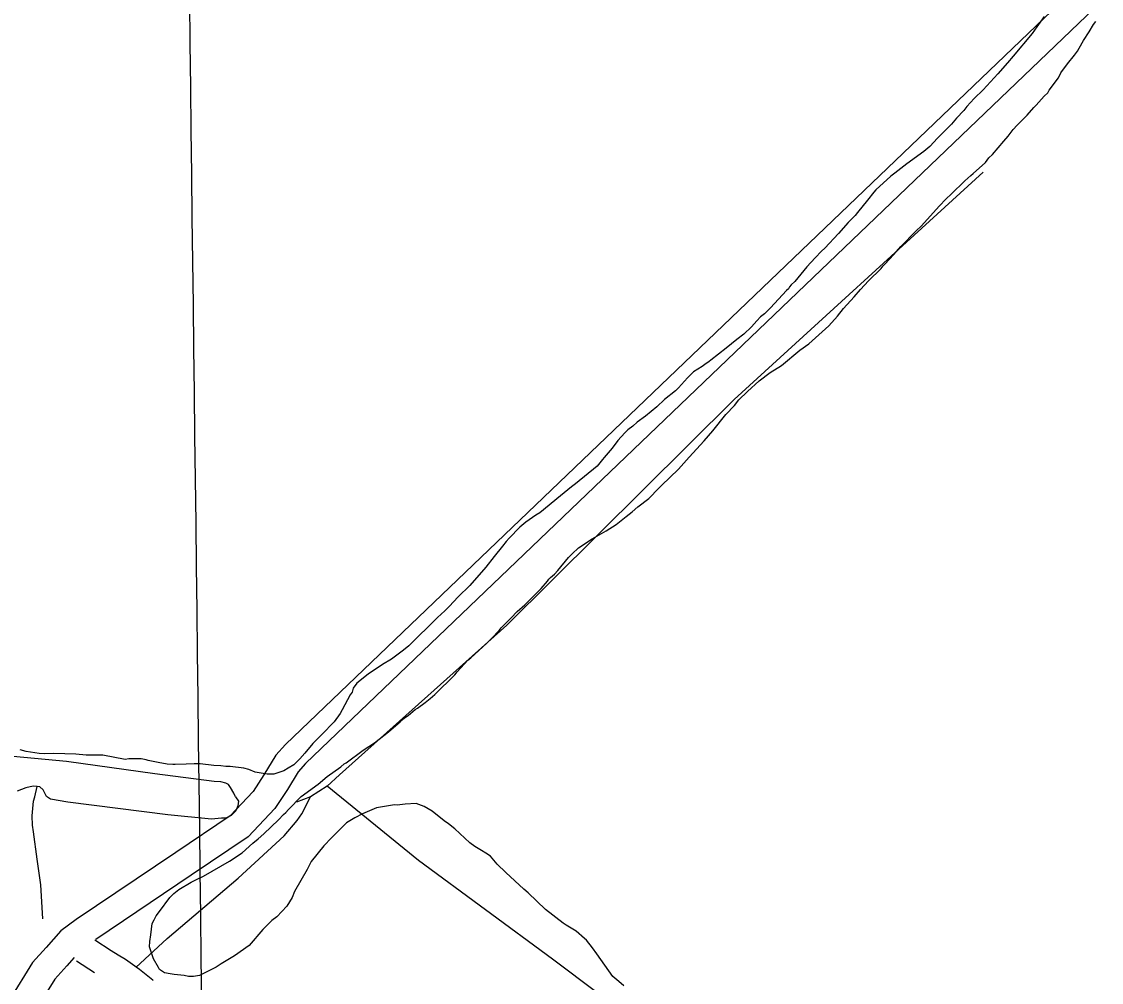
# Model space of a CAD drawing. Extents: x 3704301 to 3742427, y 506229 to 532009.
# Drawn here: x 3718892 to 3720065, y 515393 to 516437 of the extents above; entities that cross this region are included whole.
import ezdxf

# ---------------------------------------------------------------- set-up
doc = ezdxf.new("R2010")
doc.units = 0
for name, color, linetype in [('V-GRID-MAJR', 7, 'Continuous'), ('V-ROAD-CNTR', 7, 'Continuous'), ('V-SITE-VEGE', 7, 'Continuous'), ('V-TOPO-SHOR', 7, 'Continuous')]:
    doc.layers.add(name, color=color, linetype=linetype)

msp = doc.modelspace()

# ---------------------------------------------------------------- linework, layer by layer
at = {"layer": 'V-GRID-MAJR'}
msp.add_spline([(3719130.791, 511775.213), (3719057.661, 517832.646), (3718984.494, 523893.163), (3718911.326, 529953.694), (3718911.289, 529956.764)], degree=3, dxfattribs=at)
at = {"layer": 'V-ROAD-CNTR'}
msp.add_line((3718970.7915500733, 515403.8128853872), (3718951.127191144, 515416.50378003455), dxfattribs=at)
for points in [[(3722116.242728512, 518493.4049870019), (3722087.704785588, 518445.4430829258), (3721529.767901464, 517899.3831750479), (3720659.197642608, 517054.23286535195), (3720350.231260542, 516773.56942667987), (3719178.2426045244, 515651.810670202), (3719167.758625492, 515640.0046938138), (3719154.93465114, 515618.68773644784), (3719143.0686748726, 515600.69577243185), (3719118.275724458, 515574.26282529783), (3719059.2088425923, 515534.5859046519), (3718950.974059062, 515461.6970504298), (3718934.216092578, 515449.24007534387), (3718918.25012451, 515431.28211125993), (3718903.532153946, 515415.0021438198), (3718853.0392549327, 515333.899306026)], [(3721786.192388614, 518108.37175706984), (3721550.707859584, 517877.90121801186), (3720679.7376015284, 517032.360909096), (3720370.693219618, 516751.6274705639), (3719199.8665612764, 515630.98071186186), (3719192.0345769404, 515622.160729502), (3719180.320600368, 515602.6897684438), (3719166.702627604, 515582.0398097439), (3719137.8276853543, 515551.25687131), (3719075.9508091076, 515509.6919544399), (3718972.1266114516, 515439.7733150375)], [(3719034.5290733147, 515395.55999799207), (3719034.1131198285, 515395.9148290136), (3719026.9124491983, 515401.73991461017), (3719019.560467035, 515407.37166454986), (3719012.0666768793, 515412.80821298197), (3719004.4295961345, 515418.0479335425), (3718996.656935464, 515423.0838154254), (3718989.0805562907, 515427.7147707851), (3718971.2797224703, 515439.2029920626)], [(3718948.758124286, 515420.4451170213), (3718940.588079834, 515411.25615131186), (3718927.5841058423, 515396.8721800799), (3718878.507203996, 515318.0433377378)]]:
    msp.add_lwpolyline(points, dxfattribs=at)
at = {"layer": 'V-SITE-VEGE'}
for points in [[(3719901.386, 516249.132), (3719916.1380000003, 516263.728), (3719922.6920000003, 516269.673), (3719925.421, 516271.832), (3719938.531, 516283.721), (3719942.358, 516288.593), (3719946.182, 516292.376), (3719958.761, 516306.984), (3719963.137, 516312.397), (3719968.61, 516319.434), (3719972.9820000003, 516324.302), (3719983.91, 516335.113), (3719991.019, 516343.227), (3719993.751, 516345.931), (3720002.498, 516355.669), (3720006.324, 516359.454), (3720007.968, 516362.161), (3720017.821, 516375.696), (3720020.5700000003, 516381.117), (3720027.686, 516390.864), (3720035.344, 516400.061), (3720038.627, 516404.393), (3720043.569, 516413.607), (3720045.213, 516416.314), (3720051.24, 516425.522), (3720056.174, 516433.64900000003), (3720058.365, 516436.89900000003)], [(3720002.4960000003, 516442.254), (3719994.281, 516430.886), (3719989.3540000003, 516423.843), (3719968.569, 516398.95300000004), (3719962.552, 516391.92100000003), (3719952.162, 516380.018), (3719936.309, 516362.71), (3719926.474, 516352.978), (3719918.276, 516344.325), (3719914.991, 516339.996), (3719907.34, 516331.88300000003), (3719901.872, 516325.389)], [(3719901.872, 516325.389), (3719886.573, 516310.253), (3719878.373, 516301.05700000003), (3719871.819, 516295.656), (3719853.27, 516282.168), (3719840.171, 516271.91000000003), (3719835.807, 516268.672), (3719819.427, 516254.082), (3719817.236, 516251.37700000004), (3719810.668, 516242.716), (3719799.728, 516229.18700000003), (3719796.991, 516225.938), (3719789.342, 516218.371), (3719778.953, 516206.468), (3719764.197, 516190.784), (3719760.373, 516187.545), (3719753.811, 516179.969), (3719744.522, 516170.237), (3719731.394, 516154.543), (3719727.568, 516150.75800000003), (3719725.9280000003, 516148.594), (3719724.828, 516146.425), (3719722.647, 516144.80700000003), (3719705.1550000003, 516125.875), (3719698.597, 516119.389), (3719694.233, 516116.151), (3719690.4050000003, 516111.824), (3719684.392, 516105.33400000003), (3719676.196, 516097.224), (3719668.555, 516091.286), (3719657.095, 516082.10500000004), (3719640.176, 516069.152), (3719638.538, 516067.53), (3719633.629, 516064.29600000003), (3719630.899, 516062.135), (3719621.629, 516056.206), (3719615.074, 516049.718), (3719605.231, 516038.901), (3719601.954, 516035.657), (3719589.949, 516026.48000000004), (3719581.753, 516018.37200000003), (3719569.199, 516008.11100000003), (3719560.468, 516001.635), (3719555.5530000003, 515997.314), (3719550.099, 515993.537), (3719546.8200000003, 515990.293), (3719539.165, 515981.639), (3719533.143, 515973.516), (3719524.392, 515963.237), (3719522.752, 515961.071), (3719516.737, 515954.038), (3719493.2630000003, 515934.596), (3719488.896, 515931.356), (3719476.889, 515921.63800000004), (3719454.506, 515903.276), (3719450.144, 515900.581), (3719439.234, 515893.032), (3719432.685, 515887.631), (3719421.208, 515875.734), (3719417.927, 515871.94800000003), (3719414.097, 515867.076), (3719404.7970000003, 515855.711), (3719396.04, 515844.34500000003), (3719378.542, 515824.32800000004), (3719365.973, 515811.892), (3719356.139, 515801.617), (3719351.222, 515796.753), (3719343.574, 515789.729), (3719312.433, 515758.912), (3719306.4280000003, 515754.053), (3719293.333, 515744.33900000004), (3719283.519, 515738.412), (3719268.247, 515728.166), (3719255.6950000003, 515718.44800000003), (3719251.861, 515713.03500000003), (3719250.751, 515708.693), (3719248.56, 515705.443), (3719239.778, 515689.186), (3719237.582, 515685.391), (3719231.012, 515676.188), (3719217.897, 515662.669), (3719208.062, 515652.93700000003), (3719199.309, 515642.113), (3719193.843, 515636.166), (3719187.285, 515629.675), (3719181.289, 515625.903), (3719176.382, 515623.212), (3719165.4930000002, 515619.462), (3719158.427, 515619.501), (3719154.0810000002, 515620.068), (3719145.394, 515621.746), (3719138.342, 515624.5), (3719132.917, 515626.159), (3719118.251, 515627.867), (3719113.361, 515627.89400000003), (3719107.927, 515628.465), (3719100.321, 515629.049), (3719085.6550000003, 515630.757), (3719079.1350000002, 515630.792), (3719070.437, 515630.294), (3719058.4760000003, 515629.815)], [(3719040.38, 515409.62), (3719034.994, 515418.889), (3719030.716, 515431.955), (3719030.7490000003, 515437.934), (3719031.873, 515444.993), (3719033.569, 515457.48600000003), (3719035.762, 515461.27900000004), (3719037.96, 515465.614), (3719041.247, 515470.489), (3719052.738, 515485.646), (3719057.113, 515489.971), (3719062.568, 515494.29000000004), (3719075.6550000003, 515502.374), (3719082.196, 515505.599), (3719089.278, 515508.82300000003), (3719117.627, 515524.98000000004), (3719131.262, 515534.14900000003), (3719142.7290000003, 515544.411), (3719148.734, 515549.271), (3719154.741, 515554.67600000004), (3719170.5840000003, 515569.81), (3719176.0500000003, 515575.76), (3719178.778, 515577.918), (3719181.512, 515581.167), (3719195.174, 515595.224), (3719213.725, 515608.71400000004), (3719223.5530000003, 515616.814), (3719238.285, 515627.607), (3719242.1040000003, 515630.849), (3719244.285, 515631.922), (3719262.8340000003, 515645.412), (3719274.835, 515653.50200000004), (3719290.116, 515665.378), (3719302.674, 515676.181), (3719304.859, 515678.344), (3719307.5870000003, 515680.505), (3719311.407, 515683.202), (3719319.052, 515689.684), (3719321.778, 515691.3), (3719329.961, 515697.235), (3719335.419, 515701.554), (3719340.332, 515705.875), (3719362.1890000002, 515727.5), (3719364.923, 515730.746), (3719376.4020000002, 515743.188), (3719379.677, 515745.887), (3719397.1520000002, 515761.556), (3719402.071, 515766.965), (3719410.272, 515775.618), (3719412.4590000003, 515778.32300000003), (3719423.3850000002, 515789.137), (3719429.9450000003, 515796.168), (3719438.1350000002, 515803.19), (3719456.165, 515821.03), (3719462.7290000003, 515829.14900000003), (3719464.372, 515831.313), (3719466.0100000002, 515832.935), (3719470.378, 515836.716), (3719474.204, 515840.501), (3719485.691, 515854.568), (3719489.519, 515858.9), (3719496.617, 515865.384), (3719511.345, 515875.08900000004), (3719526.608, 515883.705), (3719537.5160000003, 515890.71400000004), (3719548.432, 515899.35000000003), (3719554.9790000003, 515904.208), (3719560.986, 515909.61), (3719572.991, 515918.788), (3719583.924, 515930.142), (3719586.654, 515932.84500000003), (3719605.2290000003, 515950.683), (3719613.9760000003, 515960.419), (3719616.71, 515963.66500000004), (3719633.11, 515981.514), (3719642.406, 515992.335), (3719656.632, 516010.19800000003), (3719665.924, 516019.93), (3719670.847, 516025.884), (3719680.133, 516035.075), (3719692.6950000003, 516046.42100000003), (3719704.7, 516055.596), (3719717.24, 516063.141), (3719736.897, 516079.885), (3719746.715, 516086.898), (3719768.559, 516106.35000000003), (3719777.853, 516116.626), (3719784.421, 516125.287), (3719795.9020000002, 516137.729), (3719803.008, 516145.843), (3719811.753, 516155.037), (3719825.414, 516168.55100000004), (3719827.058, 516171.261), (3719829.2430000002, 516173.424), (3719839.082, 516183.7), (3719846.735, 516192.353), (3719863.13, 516209.114), (3719869.1380000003, 516215.061), (3719888.275, 516236.158), (3719895.926, 516244.27), (3719901.386, 516249.132)], [(3719058.4760000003, 515629.815), (3719055.759, 515629.827), (3719049.7830000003, 515630.403), (3719040.0100000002, 515632.086), (3719029.149, 515634.316), (3719026.978, 515634.871), (3719021.549, 515635.987), (3719007.963, 515636.059), (3719004.1550000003, 515635.539), (3718979.723, 515640.014), (3718961.788, 515640.108), (3718950.379, 515641.257), (3718926.469, 515641.927), (3718916.1380000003, 515641.43700000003), (3718910.707, 515642.006), (3718896.588, 515644.257), (3718890.074, 515645.922)], [(3719545.737, 515389.556), (3719540.328, 515394.477), (3719533.836, 515399.945), (3719516.571, 515424.495), (3719511.715, 515431.042), (3719505.235, 515439.23000000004), (3719503.071, 515440.87), (3719493.873, 515449.07300000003), (3719483.039, 515455.653), (3719479.789, 515457.842), (3719460.845, 515472.618), (3719441.917, 515490.653), (3719437.045, 515494.485), (3719417.575, 515512.522), (3719408.3850000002, 515521.811), (3719400.822, 515530.54600000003), (3719395.948, 515533.833), (3719391.072, 515536.577), (3719384.029, 515540.962), (3719378.614, 515544.792), (3719362.389, 515560.099), (3719355.353, 515565.571), (3719350.478, 515568.86), (3719337.49, 515579.254), (3719328.8170000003, 515584.191), (3719326.1070000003, 515585.291), (3719320.139, 515587.499), (3719308.181, 515587.018), (3719299.4790000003, 515585.977), (3719296.759, 515585.992), (3719277.1780000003, 515582.83400000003), (3719261.927, 515576.393), (3719253.751, 515572.088), (3719244.4820000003, 515566.702), (3719228.092, 515550.483), (3719219.894, 515541.831), (3719206.215, 515524.511), (3719201.8200000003, 515515.83900000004), (3719188.1070000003, 515491.99700000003), (3719185.3540000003, 515485.488), (3719179.872, 515476.278), (3719168.937, 515464.37700000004), (3719163.484, 515460.603), (3719153.649, 515450.871), (3719138.883, 515433.55700000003), (3719123.06, 515422.227), (3719108.341, 515413.609), (3719102.8850000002, 515409.833), (3719084.9020000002, 515400.689), (3719078.375, 515399.636), (3719072.9390000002, 515399.66500000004), (3719068.055, 515400.77900000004), (3719057.188, 515401.92100000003), (3719052.844, 515402.49100000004), (3719046.873, 515403.607), (3719041.458, 515407.439), (3719040.38, 515409.62)]]:
    msp.add_lwpolyline(points, dxfattribs=at)
at = {"layer": 'V-TOPO-SHOR'}
for points in [[(3719936.167, 516273.305), (3719665.801, 516026.36100000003), (3719418.761, 515781.14400000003), (3719236.833, 515618.731), (3719223.562, 515606.38800000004), (3719205.3370000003, 515594.862), (3719190.159, 515589.223)], [(3719124.045, 515594.88), (3719122.173, 515598.912), (3719118.4620000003, 515604.946), (3719116.382, 515608.071), (3719113.643, 515609.83400000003), (3719108.204, 515611.098), (3719100.97, 515611.657), (3719036.274, 515619.85500000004), (3718940.5670000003, 515633.188), (3718804.914, 515645.867)], [(3719124.045, 515594.88), (3719127.193, 515590.19), (3719126.597, 515585.08), (3719124.252, 515579.729), (3719119.318, 515574.717), (3719113.486, 515571.617), (3719108.8510000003, 515571.604), (3719098.029, 515570.75), (3719050.5470000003, 515575.391), (3718941.964, 515589.191), (3718922.952, 515592.267), (3718918.842, 515595.134), (3718914.8850000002, 515602.292), (3718911.446, 515605.62200000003), (3718908.5100000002, 515606.201), (3718904.2090000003, 515606.406), (3718896.113, 515604.469), (3718886.918, 515600.93200000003)], [(3718914.631, 515462.315), (3718912.69, 515499.435), (3718908.6180000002, 515526.995), (3718904.512, 515556.84), (3718903.437, 515564.25200000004), (3718903.08, 515574.34500000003), (3718904.541, 515589.99100000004), (3718905.986, 515594.78), (3718908.5100000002, 515606.201)], [(3719931.703, 515064.221), (3719853.946, 515122.679), (3719717.892, 515230.934), (3719468.257, 515418.621), (3719322.785, 515525.82300000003), (3719260.43, 515576.452), (3719223.562, 515606.38800000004)], [(3719015.702, 515409.419), (3719049.7660000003, 515440.965), (3719126.841, 515506.449), (3719176.8340000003, 515552.628), (3719190.937, 515569.026), (3719196.2090000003, 515576.298), (3719205.3370000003, 515594.862)]]:
    msp.add_lwpolyline(points, dxfattribs=at)

doc.saveas('drawing.dxf')
